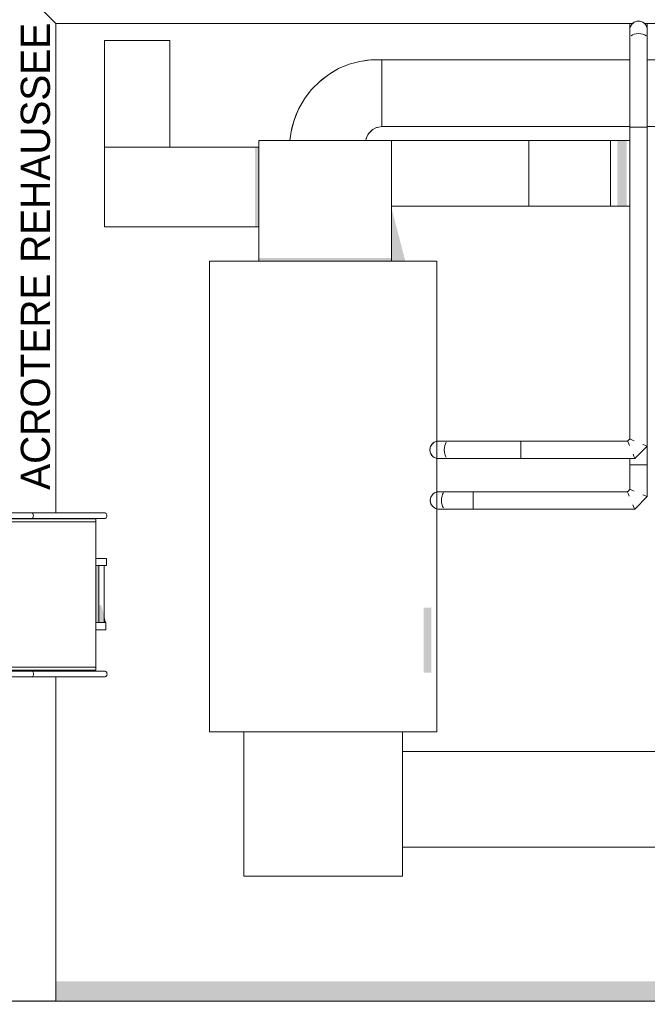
# Model space of a CAD drawing. Header units: millimetres. Extents: x 52659 to 1698020, y -10054 to 104697.
# Tile 301 of 363: x 320657 to 324970, y 26207 to 32975. Entities that reach past the tile are written whole.
import ezdxf

# ---------------------------------------------------------------- set-up
doc = ezdxf.new("R2010")
doc.units = ezdxf.units.MM
doc.header["$MEASUREMENT"] = 0
for name, color, linetype in [('05-02 Cotation 200ème 100ème.Cotations', 7, 'Continuous'), ('06-02 Texte 200ème 100ème.Texte', 7, 'Continuous'), ('A-FLOR-____-OTLN.Modèle IFC', 7, 'Continuous'), ('A-FLOR-HRAL-OTLN.Modèle IFC', 7, 'Continuous'), ('A-ROOF-____-OTLN.Modèle IFC', 7, 'Continuous'), ('M-EQPM-____-OTLN.Modèle IFC', 7, 'Continuous')]:
    doc.layers.add(name, color=color, linetype=linetype)
doc.styles.add('STYLE_GENERE_2', font='txt')
doc.styles.add('STYLE_GENERE_3', font='ARIALN.TTF')
doc.dimstyles.new('STYLE_GENERE__2', dxfattribs={"dimtxt": 200, "dimasz": 95, "dimexe": 0.18, "dimexo": 100, "dimgap": 0, "dimtad": 0, "dimlfac": 0.001, "dimzin": 0, "dimdsep": 46, "dimtxsty": 'STYLE_GENERE_3', "dimblk": 'ARROWHEAD_6', "dimblk1": 'ARROWHEAD_6', "dimblk2": 'ARROWHEAD_6', "dimcen": 0.09, "dimclrd": 7, "dimclre": 7, "dimclrt": 7, "dimazin": 0, "dimtfac": 1, "dimtdec": 4, "dimtmove": 0, "dimatfit": 3, "dimfxl": 1, "dimtolj": 1, "dimtzin": 0, "dimarcsym": 0})
doc.dimstyles.new('STYLE_GENERE__5', dxfattribs={"dimtxt": 200, "dimasz": 95, "dimexe": 0.18, "dimexo": 100, "dimgap": 0, "dimtad": 0, "dimtih": 1, "dimtoh": 1, "dimlfac": 0.001, "dimzin": 0, "dimdsep": 46, "dimtxsty": 'STYLE_GENERE_3', "dimblk": 'ARROWHEAD_6', "dimblk1": 'ARROWHEAD_6', "dimblk2": 'ARROWHEAD_6', "dimcen": 0.09, "dimclrd": 7, "dimclre": 7, "dimclrt": 7, "dimazin": 0, "dimtfac": 1, "dimtdec": 4, "dimtmove": 0, "dimatfit": 3, "dimfxl": 1, "dimtolj": 1, "dimtzin": 0, "dimarcsym": 0})

# ---------------------------------------------------------------- blocks, each defined once
blk = doc.blocks.new('*D854', base_point=(261781.6, 40089))
at = {"layer": '05-02 Cotation 200ème 100ème.Cotations', "color": 7, "linetype": 'Continuous', "lineweight": 25, "transparency": 16777216}
for p, q in [((320666.6, 33642.1), (320566.6, 33542.1)), ((326826.6, 33542.1), (326926.6, 33642.1))]:
    blk.add_line(p, q, dxfattribs=at)
at = {"layer": '05-02 Cotation 200ème 100ème.Cotations', "color": 7, "linetype": 'Continuous', "lineweight": 13, "transparency": 16777216}
for p, q in [((320616.6, 33498.3), (320616.6, 33685.8)), ((326876.6, 33498.3), (326876.6, 33685.8)), ((320541.6, 33592.1), (320616.6, 33592.1)), ((320616.6, 33592.1), (323497.7, 33592.1)), ((323995.5, 33592.1), (326876.6, 33592.1)), ((326876.6, 33592.1), (326951.6, 33592.1))]:
    blk.add_line(p, q, dxfattribs=at)
at = {"layer": '05-02 Cotation 200ème 100ème.Cotations', "color": 7, "lineweight": 9, "transparency": 16777216, "insert": (323522.6, 33492.1), "char_height": 200, "attachment_point": 7, "style": 'STYLE_GENERE_3'}
blk.add_mtext('\\A1;6,26', dxfattribs=at)
blk = doc.blocks.new('ARROWHEAD_6')
at = {"color": 0, "linetype": 'Continuous', "lineweight": 0}
for p, q in [((0, 0), (-1, 0)), ((-0.5, -0.5), (0.5, 0.5))]:
    blk.add_line(p, q, dxfattribs=at)
blk = doc.blocks.new('*D887', base_point=(261781.6, 40089))
at = {"layer": '05-02 Cotation 200ème 100ème.Cotations', "color": 7, "linetype": 'Continuous', "lineweight": 25, "transparency": 16777216}
for p, q in [((320656.7, 38651), (320556.7, 38551)), ((326906.1, 38651), (326806.1, 38551))]:
    blk.add_line(p, q, dxfattribs=at)
at = {"layer": '05-02 Cotation 200ème 100ème.Cotations', "color": 7, "linetype": 'Continuous', "lineweight": 13, "transparency": 16777216}
for p, q in [((320606.7, 38507.3), (320606.7, 38694.8)), ((326856.1, 38507.3), (326856.1, 38694.8)), ((320606.7, 38601), (323482.6, 38601)), ((323980.3, 38601), (326856.1, 38601))]:
    blk.add_line(p, q, dxfattribs=at)
at = {"layer": '05-02 Cotation 200ème 100ème.Cotations', "color": 7, "lineweight": 9, "transparency": 16777216, "insert": (323507.4, 38501), "char_height": 200, "attachment_point": 7, "style": 'STYLE_GENERE_3'}
blk.add_mtext('\\A1;6,25', dxfattribs=at)
blk = doc.blocks.new('*D889', base_point=(261781.6, 40089))
at = {"layer": '05-02 Cotation 200ème 100ème.Cotations', "color": 7, "linetype": 'Continuous', "lineweight": 25, "transparency": 16777216}
for p, q in [((320409.1, 33198.9), (320309.1, 33298.9)), ((320309.1, 26279.2), (320409.1, 26179.2))]:
    blk.add_line(p, q, dxfattribs=at)
at = {"layer": '05-02 Cotation 200ème 100ème.Cotations', "color": 7, "linetype": 'Continuous', "lineweight": 13, "transparency": 16777216}
for p, q in [((320359.1, 33248.9), (320359.1, 33323.9)), ((320452.8, 33248.9), (320265.3, 33248.9)), ((320359.1, 29987.9), (320359.1, 33248.9)), ((320359.1, 26229.2), (320359.1, 29490.2)), ((320452.8, 26229.2), (320265.3, 26229.2)), ((320359.1, 26154.2), (320359.1, 26229.2))]:
    blk.add_line(p, q, dxfattribs=at)
at = {"layer": '05-02 Cotation 200ème 100ème.Cotations', "color": 7, "lineweight": 9, "transparency": 16777216, "insert": (320459.1, 29515.1), "char_height": 200, "attachment_point": 7, "rotation": 90, "style": 'STYLE_GENERE_3'}
blk.add_mtext('\\A1;7,02', dxfattribs=at)

msp = doc.modelspace()

# ---------------------------------------------------------------- hatches: boundary and pattern name
at = {"layer": 'A-FLOR-____-OTLN.Modèle IFC', "linetype": 'Continuous', "lineweight": 0, "true_color": 0xbfbfbf}
for points in [[(323211.638, 31681.632), (323211.639, 31315.904), (323307.105, 31315.904)], [(320906.617, 29544.273), (321051.138, 29544.273), (321051.138, 29545.594), (320990.598, 29545.535), (320906.617, 29545.624)], [(321201.442, 29221.999), (321181.457, 29221.999), (321181.457, 28830.913), (321201.442, 28830.913)], [(321201.442, 28830.913), (321201.859, 28830.913), (321201.859, 29221.999), (321201.442, 29221.999)], [(321201.859, 28830.913), (321236.603, 28830.913), (321236.603, 28880.508), (321218.843, 28948.544), (321201.859, 28948.544)], [(323433.268, 28486.451), (323484.838, 28486.451), (323484.838, 28932.154), (323433.268, 28932.154)], [(321236.603, 28880.508), (321236.603, 28830.913), (321249.548, 28830.913)], [(320906.616, 26364.378), (320906.616, 26229.221), (326576.556, 26229.221), (326576.556, 27287.63), (326526.685, 27287.63), (326542.955, 26364.378)]]:
    msp.add_hatch(color=9, dxfattribs=at).paths.add_polyline_path(points)
at = {"layer": 'A-ROOF-____-OTLN.Modèle IFC', "linetype": 'Continuous', "lineweight": 0, "true_color": 0xbfbfbf}
for points in [[(320607.552, 29545.262), (320606.616, 29545.262), (320606.616, 29544.273), (320906.616, 29544.273), (320906.616, 29545.624), (320882.065, 29545.65), (320740.807, 29545.499), (320607.552, 29545.59)], [(320606.616, 26229.221), (320906.616, 26229.221), (320906.616, 26235.654), (320606.616, 26235.654)]]:
    msp.add_hatch(color=9, dxfattribs=at).paths.add_polyline_path(points)
at = {"layer": 'M-EQPM-____-OTLN.Modèle IFC', "linetype": 'Continuous', "lineweight": 0, "true_color": 0xbfbfbf}
for points in [[(324952.239, 32947.154), (324957.316, 32941.38), (324957.501, 32941.139), (324961.774, 32934.727), (324961.774, 32943.054), (324960.235, 32948.917), (324952.239, 32948.917)], [(324961.774, 32934.727), (324965.357, 32927.418), (324967.768, 32920.257), (324961.774, 32943.054)], [(324969.675, 32773.254), (324969.813, 32771.094), (324969.813, 32850.444)], [(324969.675, 32773.143), (324969.813, 32771.094), (324969.675, 32773.254)], [(324909.824, 32234.942), (324925.342, 32234.944), (324909.836, 32234.944)], [(324925.342, 32234.942), (324939.813, 32234.947), (324925.364, 32234.947)], [(324939.813, 32234.942), (324952.239, 32234.95), (324939.834, 32234.95)], [(324952.239, 32234.942), (324961.774, 32234.942), (324961.774, 32234.955), (324952.259, 32234.955)], [(324961.774, 32234.942), (324967.768, 32234.942), (324967.768, 32234.963), (324961.792, 32234.963), (324961.774, 32234.955)], [(324967.768, 32234.942), (324969.813, 32234.942), (324969.813, 32234.986), (324967.78, 32234.986), (324967.768, 32234.963)], [(322273.547, 31550.179), (322300.237, 31550.179), (322300.237, 32097.544), (322273.547, 32097.544)], [(324762.801, 32145.408), (324762.801, 31691.943), (324828.454, 31691.943), (324828.482, 31849.26), (324828.424, 32145.408)], [(324851.839, 31136.43), (324849.836, 31423.542), (324849.837, 31189.969)], [(322300.236, 31315.904), (323211.639, 31315.904), (323211.639, 31336.183), (322300.237, 31336.183)], [(324849.856, 30099.839), (324849.836, 30092.849), (324851.881, 30092.003), (324851.879, 30092.442)], [(324851.881, 30092.002), (324857.875, 30089.52), (324851.884, 30092.436)], [(324099.732, 29975.558), (324099.728, 29987.985), (324099.726, 29987.918)], [(324099.732, 29987.985), (324099.731, 30002.456), (324099.728, 30002.379)], [(324099.731, 30017.898), (324099.732, 30002.456), (324099.732, 30017.939)], [(324099.713, 29960.01), (324099.713, 29957.985), (324099.732, 29957.985), (324099.732, 29960.029), (324099.719, 29960.029)], [(324099.719, 29965.981), (324099.719, 29960.029), (324099.732, 29960.029), (324099.723, 29966.023)], [(324099.723, 29975.502), (324099.732, 29966.023), (324099.726, 29975.558)], [(324849.813, 29746.551), (324851.857, 29745.705), (324851.857, 29746.141), (324849.813, 29753.661)], [(324851.857, 29745.705), (324857.851, 29743.222), (324851.857, 29746.141)], [(323773.229, 29640.485), (323773.244, 29640.485), (323773.239, 29654.956), (323773.229, 29654.661)], [(323773.239, 29670.152), (323773.244, 29654.956), (323773.244, 29670.308)], [(323773.171, 29610.485), (323773.244, 29610.485), (323773.244, 29612.529), (323773.194, 29612.529), (323773.171, 29612.454)], [(323773.194, 29618.36), (323773.194, 29612.529), (323773.244, 29612.529), (323773.244, 29618.523), (323773.208, 29618.523)], [(323773.208, 29627.842), (323773.208, 29618.523), (323773.244, 29618.523), (323773.244, 29628.058), (323773.219, 29628.058)], [(323773.219, 29628.058), (323773.244, 29628.058), (323773.244, 29640.485), (323773.229, 29640.485), (323773.219, 29640.227)]]:
    msp.add_hatch(color=9, dxfattribs=at).paths.add_polyline_path(points)

# ---------------------------------------------------------------- linework, layer by layer
at = {"layer": 'A-FLOR-____-OTLN.Modèle IFC', "color": 7, "linetype": 'Continuous', "lineweight": 18}
for p, q in [((321181.457, 29544.273), (279461.457, 29544.273)), ((321181.457, 29524.273), (279461.457, 29524.273)), ((321181.457, 29524.273), (321181.457, 29544.273)), ((321181.457, 28524.273), (321181.457, 29524.273)), ((321254.548, 29270.913), (321181.457, 29270.913)), ((321254.548, 29221.999), (321254.548, 29270.913)), ((321181.457, 29221.999), (321254.548, 29221.999)), ((321201.442, 29221.999), (321201.442, 28830.913)), ((321201.859, 29221.999), (321201.859, 28830.913)), ((321236.603, 28830.913), (321236.603, 29221.999)), ((321249.548, 28830.913), (321181.457, 28830.913)), ((321249.548, 28781.999), (321249.548, 28830.913)), ((321181.457, 28781.999), (321249.548, 28781.999)), ((321181.457, 28524.273), (279461.457, 28524.273)), ((321181.457, 28504.273), (279461.457, 28504.273)), ((321181.457, 28504.273), (321181.457, 28524.273))]:
    msp.add_line(p, q, dxfattribs=at)
at = {"layer": 'A-FLOR-HRAL-OTLN.Modèle IFC', "color": 7, "linetype": 'Continuous', "lineweight": 18}
for p, q in [((320490.246, 29585.32), (320740.807, 29585.499)), ((320740.807, 29585.499), (320886.75, 29585.343)), ((320745.902, 29582.819), (320748.013, 29579.641)), ((320748.013, 29579.641), (320749.632, 29575.499)), ((320749.632, 29575.499), (320750.65, 29570.675)), ((321004.877, 29585.485), (320867.949, 29585.321)), ((321100.686, 29585.344), (321004.877, 29585.485)), ((321085.596, 29585.328), (321240.424, 29585.499)), ((321240.424, 29585.499), (321244.612, 29584.817)), ((321244.612, 29584.817), (321248.514, 29582.819)), ((321248.514, 29582.819), (321251.865, 29579.641)), ((321251.865, 29579.641), (321254.437, 29575.499)), ((321254.437, 29575.499), (321256.053, 29570.675)), ((320740.807, 29545.499), (320477.725, 29545.678)), ((320882.072, 29545.65), (320740.807, 29545.499)), ((320748.013, 29551.357), (320745.902, 29548.178)), ((320749.632, 29555.499), (320748.013, 29551.357)), ((320750.65, 29560.322), (320749.632, 29555.499)), ((320750.65, 29570.675), (320750.997, 29565.499)), ((320750.997, 29565.499), (320750.65, 29560.322)), ((320857.499, 29545.676), (320893.185, 29545.662)), ((320990.598, 29545.535), (320857.499, 29545.676)), ((320893.185, 29545.662), (320882.072, 29545.65)), ((320990.598, 29545.535), (321127.636, 29545.67)), ((321105.206, 29545.648), (321085.117, 29545.67)), ((321240.424, 29545.499), (321105.206, 29545.648)), ((321244.612, 29546.18), (321240.424, 29545.499)), ((321248.514, 29548.178), (321244.612, 29546.18)), ((321251.865, 29551.357), (321248.514, 29548.178)), ((321254.437, 29555.499), (321251.865, 29551.357)), ((321256.053, 29560.322), (321254.437, 29555.499)), ((321256.053, 29570.675), (321256.605, 29565.499)), ((321256.605, 29565.499), (321256.053, 29560.322)), ((320490.789, 28497.017), (320741.349, 28497.196)), ((320741.349, 28497.196), (320887.293, 28497.041)), ((320746.445, 28494.517), (320748.555, 28491.338)), ((321005.419, 28497.182), (320868.492, 28497.018)), ((321101.228, 28497.042), (321005.419, 28497.182)), ((321086.139, 28497.025), (321240.967, 28497.196)), ((321240.967, 28497.196), (321245.155, 28496.515)), ((321245.155, 28496.515), (321249.057, 28494.517)), ((321249.057, 28494.517), (321252.408, 28491.338)), ((320741.349, 28457.196), (320478.267, 28457.376)), ((320882.615, 28457.347), (320741.349, 28457.196)), ((320748.555, 28463.054), (320746.445, 28459.876)), ((320748.555, 28491.338), (320750.175, 28487.196)), ((320750.175, 28467.196), (320748.555, 28463.054)), ((320750.175, 28487.196), (320751.193, 28482.373)), ((320751.193, 28472.02), (320750.175, 28467.196)), ((320751.193, 28482.373), (320751.54, 28477.196)), ((320751.54, 28477.196), (320751.193, 28472.02)), ((320858.041, 28457.373), (320893.728, 28457.359)), ((320991.141, 28457.232), (320858.041, 28457.373)), ((320893.728, 28457.359), (320882.615, 28457.347)), ((320991.141, 28457.232), (321128.179, 28457.367)), ((321105.749, 28457.345), (321085.66, 28457.367)), ((321240.967, 28457.196), (321105.749, 28457.345)), ((321245.155, 28457.878), (321240.967, 28457.196)), ((321249.057, 28459.876), (321245.155, 28457.878)), ((321252.408, 28463.054), (321249.057, 28459.876)), ((321252.408, 28491.338), (321254.979, 28487.196)), ((321254.979, 28467.196), (321252.408, 28463.054)), ((321254.979, 28487.196), (321256.596, 28482.373)), ((321256.596, 28472.02), (321254.979, 28467.196)), ((321256.596, 28482.373), (321257.147, 28477.196)), ((321257.147, 28477.196), (321256.596, 28472.02))]:
    msp.add_line(p, q, dxfattribs=at)
at = {"layer": 'A-ROOF-____-OTLN.Modèle IFC', "color": 7, "linetype": 'Continuous', "lineweight": 18}
for p, q in [((320616.616, 33238.917), (320897.354, 32958.18)), ((320897.354, 32958.18), (320906.616, 32948.917)), ((320906.616, 32948.917), (320906.616, 29585.367)), ((320906.616, 32948.917), (324869.4, 32948.917)), ((324950.225, 32948.917), (326576.556, 32948.917)), ((320906.616, 29545.624), (320906.616, 29544.273)), ((320906.616, 28504.273), (320906.616, 28497.064)), ((320906.616, 28457.322), (320906.616, 26229.221)), ((267589.344, 26229.221), (347520.453, 26229.221))]:
    msp.add_line(p, q, dxfattribs=at)
at = {"layer": 'M-EQPM-____-OTLN.Modèle IFC', "color": 7, "linetype": 'Continuous', "lineweight": 18}
for p, q in [((324894.284, 32962.683), (324879.813, 32956.689)), ((324886.885, 32960.163), (324879.813, 32956.689)), ((324894.284, 32962.683), (324886.885, 32960.163)), ((324909.813, 32964.727), (324894.284, 32962.683)), ((324894.284, 32962.683), (324898.017, 32963.557)), ((324898.017, 32963.557), (324909.813, 32964.727)), ((324925.342, 32962.683), (324909.813, 32964.727)), ((324921.612, 32963.556), (324909.813, 32964.727)), ((324925.342, 32962.683), (324921.612, 32963.556)), ((324939.813, 32956.689), (324925.342, 32962.683)), ((324933.02, 32960.047), (324925.342, 32962.683)), ((324939.813, 32956.689), (324933.02, 32960.047)), ((324849.813, 32948.917), (324849.813, 32947.154)), ((324849.813, 32947.154), (324849.813, 32904.727)), ((324849.813, 32904.727), (324850.347, 32912.715)), ((324850.297, 32912.333), (324849.813, 32904.727)), ((324849.813, 32904.727), (324849.813, 32850.444)), ((324850.297, 32912.333), (324850.347, 32912.715)), ((324850.297, 32912.333), (324850.297, 32911.968)), ((324851.857, 32920.257), (324850.347, 32912.715)), ((324854.269, 32927.418), (324851.857, 32920.257)), ((324857.851, 32934.727), (324854.269, 32927.418)), ((324857.851, 32934.727), (324862.309, 32941.38)), ((324857.851, 32934.727), (324862.124, 32941.139)), ((324862.309, 32941.38), (324862.124, 32941.139)), ((324867.386, 32947.154), (324862.309, 32941.38)), ((324879.813, 32956.689), (324867.386, 32947.154)), ((324867.386, 32947.154), (324873.363, 32952.387)), ((324869.392, 32948.917), (324867.386, 32947.154)), ((324879.813, 32956.689), (324873.363, 32952.387)), ((324952.239, 32947.154), (324939.813, 32956.689)), ((324946.262, 32952.387), (324939.813, 32956.689)), ((324952.239, 32947.154), (324946.262, 32952.387)), ((324950.233, 32948.917), (324952.239, 32947.154)), ((324957.316, 32941.38), (324952.239, 32947.154)), ((324961.774, 32934.727), (324957.316, 32941.38)), ((324957.316, 32941.38), (324957.501, 32941.139)), ((324957.501, 32941.139), (324961.774, 32934.727)), ((324961.774, 32934.727), (324965.357, 32927.418)), ((324967.768, 32920.257), (324965.357, 32927.418)), ((324969.278, 32912.718), (324967.768, 32920.257)), ((324969.278, 32912.718), (324969.813, 32904.727)), ((324969.278, 32912.718), (324969.328, 32912.339)), ((324969.328, 32912.339), (324969.813, 32904.727)), ((324969.813, 32948.917), (324969.813, 32947.154)), ((324969.813, 32947.154), (324969.813, 32904.727)), ((324969.813, 32904.727), (324969.813, 32850.444)), ((321240.935, 32211.006), (321240.935, 32831.006)), ((321240.935, 32831.006), (321689.558, 32831.006)), ((321689.558, 32831.006), (321689.558, 32211.006)), ((324849.813, 32850.444), (324849.992, 32542.693)), ((324849.813, 32850.444), (324849.813, 32771.094)), ((324867.386, 32870.68), (324857.851, 32864.753)), ((324879.813, 32875.228), (324867.386, 32870.68)), ((324894.284, 32878.087), (324879.813, 32875.228)), ((324909.813, 32879.062), (324894.284, 32878.087)), ((324925.342, 32878.087), (324909.813, 32879.062)), ((324939.813, 32875.228), (324925.342, 32878.087)), ((324952.239, 32870.68), (324939.813, 32875.228)), ((324961.774, 32864.753), (324952.239, 32870.68)), ((324969.813, 32850.444), (324969.272, 32546.396)), ((324969.813, 32850.444), (324969.813, 32771.094)), ((324849.813, 32771.094), (324849.859, 32771.779)), ((324849.813, 32771.094), (324849.813, 32711.036)), ((324849.859, 32771.817), (324849.856, 32771.779)), ((324969.675, 32773.254), (324969.682, 32773.143)), ((324969.675, 32773.143), (324969.813, 32771.094)), ((324969.813, 32771.094), (324969.813, 32711.036)), ((323070.458, 32697.867), (322994.8, 32687.905)), ((322994.8, 32687.905), (323046.827, 32695.84)), ((323047.849, 32695.947), (323028.216, 32692.305)), ((323047.849, 32695.947), (323046.827, 32695.84)), ((323047.849, 32695.947), (323070.458, 32697.867)), ((323146.117, 32697.826), (323070.458, 32697.867)), ((324849.829, 32697.826), (323146.117, 32697.826)), ((323146.117, 32697.826), (323146.117, 32240.866)), ((324849.965, 32588.997), (324849.813, 32711.036)), ((324969.488, 32422.018), (324969.813, 32711.036)), ((324969.798, 32697.826), (325591.407, 32697.826)), ((322848.796, 32638.159), (322781.078, 32598.912)), ((322848.796, 32638.159), (322814.362, 32619.69)), ((322920.47, 32667.942), (322848.796, 32638.159)), ((322994.8, 32687.905), (322920.47, 32667.942)), ((322957.386, 32679.165), (322920.47, 32667.942)), ((322994.8, 32687.905), (322957.386, 32679.165)), ((322781.078, 32598.912), (322718.57, 32550.731)), ((322728.474, 32559.268), (322718.57, 32550.731)), ((322728.474, 32559.268), (322781.078, 32598.912)), ((322814.362, 32619.69), (322781.078, 32598.912)), ((322662.455, 32494.311), (322613.821, 32430.505)), ((322637.139, 32463.272), (322662.455, 32494.311)), ((322718.57, 32550.731), (322662.455, 32494.311)), ((324849.836, 32234.942), (324849.992, 32542.693)), ((324969.813, 32234.942), (324969.272, 32546.396)), ((322613.821, 32430.505), (322573.642, 32360.311)), ((322613.821, 32430.505), (322637.139, 32463.272)), ((322573.642, 32360.311), (322542.758, 32284.853)), ((322556.993, 32323.164), (322573.642, 32360.311)), ((322542.758, 32284.853), (322521.861, 32205.368)), ((322542.758, 32284.853), (322527.352, 32230.848)), ((322556.993, 32323.164), (322542.758, 32284.853)), ((322521.861, 32205.368), (322527.267, 32230.488)), ((322527.267, 32230.488), (322533.912, 32251.207)), ((322527.352, 32230.848), (322527.267, 32230.488)), ((323078.125, 32216.767), (323053.343, 32190.589)), ((323071.89, 32210.181), (323086.104, 32221.111)), ((323110.06, 32234.152), (323078.125, 32216.767)), ((323113.697, 32234.829), (323104.678, 32231.222)), ((323108.805, 32233.469), (323112.826, 32234.667)), ((323124.914, 32236.918), (323110.06, 32234.152)), ((323113.939, 32234.874), (323113.168, 32234.618)), ((323146.117, 32240.866), (323124.914, 32236.918)), ((323146.117, 32240.866), (324849.816, 32240.866)), ((324851.881, 32234.942), (324849.836, 32234.942)), ((324849.836, 32234.942), (324851.857, 32234.942)), ((324849.836, 32234.942), (324849.836, 31694.007)), ((324851.857, 32234.942), (324857.851, 32234.942)), ((324857.875, 32234.942), (324851.881, 32234.942)), ((324857.851, 32234.942), (324867.386, 32234.942)), ((324867.386, 32234.942), (324857.875, 32234.942)), ((324867.386, 32234.942), (324879.813, 32234.942)), ((324879.836, 32234.942), (324867.41, 32234.942)), ((324879.813, 32234.942), (324894.284, 32234.942)), ((324894.307, 32234.942), (324879.836, 32234.942)), ((324894.284, 32234.942), (324909.813, 32234.942)), ((324909.836, 32234.942), (324909.813, 32234.942)), ((324909.813, 32234.942), (324925.342, 32234.942)), ((324925.365, 32234.942), (324925.342, 32234.942)), ((324925.342, 32234.942), (324939.813, 32234.942)), ((324939.836, 32234.942), (324939.813, 32234.942)), ((324939.813, 32234.942), (324952.239, 32234.942)), ((324952.263, 32234.942), (324952.239, 32234.942)), ((324952.239, 32234.942), (324961.774, 32234.942)), ((324961.798, 32234.942), (324961.774, 32234.942)), ((324961.774, 32234.942), (324967.768, 32234.942)), ((324967.792, 32234.942), (324967.768, 32234.942)), ((324967.768, 32234.942), (324969.813, 32234.942)), ((325591.407, 32240.866), (324969.802, 32240.866)), ((324969.836, 31964.476), (324969.813, 32234.942)), ((321240.935, 32175.945), (321240.935, 32211.006)), ((321240.935, 32144.315), (321240.935, 32175.945)), ((321689.558, 32211.006), (321689.558, 32175.945)), ((321689.558, 32175.945), (321689.558, 32144.315)), ((322521.861, 32205.368), (322514.283, 32145.408)), ((323038.001, 32158.314), (323036.324, 32145.408)), ((323037.43, 32153.916), (323043.716, 32170.336)), ((323045.672, 32174.452), (323038.001, 32158.314)), ((323053.343, 32190.589), (323045.672, 32174.452)), ((323059.524, 32197.118), (323049.476, 32182.453)), ((323065.734, 32203.678), (323073.691, 32211.566)), ((321240.935, 32119.213), (321240.935, 32144.315)), ((321240.935, 32103.097), (321240.935, 32119.213)), ((321240.935, 32097.544), (321240.935, 32103.097)), ((321240.936, 32097.544), (321247.255, 32097.544)), ((321240.936, 32097.544), (321240.936, 31550.179)), ((321247.255, 32097.544), (321265.736, 32097.544)), ((321265.736, 32097.544), (321295.973, 32097.544)), ((321295.973, 32097.544), (321337.302, 32097.544)), ((321337.302, 32097.544), (321388.818, 32097.544)), ((321388.818, 32097.544), (321449.39, 32097.544)), ((321449.39, 32097.544), (321517.689, 32097.544)), ((321517.689, 32097.544), (321592.219, 32097.544)), ((321592.219, 32097.544), (321671.344, 32097.544)), ((321671.344, 32097.544), (321753.329, 32097.544)), ((321689.558, 32144.315), (321689.558, 32119.213)), ((321689.558, 32119.213), (321689.558, 32103.097)), ((321689.558, 32103.097), (321689.558, 32097.544)), ((322300.237, 32097.544), (321753.329, 32097.544)), ((323211.639, 32145.408), (322300.237, 32145.408)), ((322300.237, 32145.408), (322300.237, 31315.904)), ((323211.639, 31315.904), (323211.639, 32145.408)), ((324155.525, 32145.408), (323211.639, 32145.408)), ((324155.525, 31949.181), (324155.525, 32145.408)), ((324155.525, 32145.408), (324222.306, 32145.408)), ((324222.306, 32145.408), (324290.309, 32145.408)), ((324290.309, 32145.408), (324358.069, 32145.408)), ((324358.069, 32145.408), (324424.077, 32145.408)), ((324424.077, 32145.408), (324486.811, 32145.408)), ((324486.811, 32145.408), (324544.771, 32145.408)), ((324544.771, 32145.408), (324596.514, 32145.408)), ((324596.514, 32145.408), (324640.69, 32145.408)), ((324640.69, 32145.408), (324676.071, 32145.408)), ((324676.071, 32145.408), (324701.591, 32145.408)), ((324701.591, 32145.408), (324716.365, 32145.408)), ((324716.365, 32145.408), (324716.365, 32016.789)), ((324720.903, 32145.408), (324716.365, 32145.408)), ((324725.441, 32145.408), (324720.903, 32145.408)), ((324733.736, 32145.408), (324725.441, 32145.408)), ((324742.032, 32145.408), (324733.736, 32145.408)), ((324752.416, 32145.408), (324742.032, 32145.408)), ((324762.801, 32145.408), (324752.416, 32145.408)), ((324762.801, 32145.408), (324849.836, 32145.408)), ((324716.365, 32016.789), (324716.365, 31888.17)), ((324155.525, 31820.562), (324155.525, 31949.181)), ((324969.836, 31694.001), (324969.836, 31964.476)), ((324716.365, 31888.17), (324716.365, 31691.943)), ((324155.525, 31691.943), (324155.525, 31820.562)), ((324155.525, 31691.943), (323211.639, 31691.943)), ((324222.306, 31691.943), (324155.525, 31691.943)), ((324290.309, 31691.943), (324222.306, 31691.943)), ((324358.069, 31691.943), (324290.309, 31691.943)), ((324424.077, 31691.943), (324358.069, 31691.943)), ((324486.811, 31691.943), (324424.077, 31691.943)), ((324544.771, 31691.943), (324486.811, 31691.943)), ((324596.514, 31691.943), (324544.771, 31691.943)), ((324640.69, 31691.943), (324596.514, 31691.943)), ((324676.071, 31691.943), (324640.69, 31691.943)), ((324701.591, 31691.943), (324676.071, 31691.943)), ((324716.365, 31691.943), (324701.591, 31691.943)), ((324720.447, 31691.943), (324716.365, 31691.943)), ((324725.441, 31691.943), (324720.447, 31691.943)), ((324733.736, 31691.943), (324725.441, 31691.943)), ((324742.032, 31691.943), (324733.736, 31691.943)), ((324752.416, 31691.943), (324742.032, 31691.943)), ((324762.801, 31691.943), (324752.416, 31691.943)), ((324849.836, 31691.943), (324762.801, 31691.943)), ((324849.836, 31694.007), (324849.836, 31423.541)), ((324969.836, 31679.975), (324969.836, 31694.001)), ((324969.836, 31409.503), (324969.836, 31679.975)), ((321240.936, 31550.179), (321247.255, 31550.179)), ((321247.255, 31550.179), (321265.736, 31550.179)), ((321265.736, 31550.179), (321295.973, 31550.179)), ((321295.973, 31550.179), (321337.302, 31550.179)), ((321337.302, 31550.179), (321388.818, 31550.179)), ((321388.818, 31550.179), (321449.39, 31550.179)), ((321449.39, 31550.179), (321517.689, 31550.179)), ((321517.689, 31550.179), (321592.219, 31550.179)), ((321592.219, 31550.179), (321671.344, 31550.179)), ((321671.344, 31550.179), (321753.329, 31550.179)), ((321753.329, 31550.179), (322300.237, 31550.179)), ((324849.836, 31423.541), (324849.836, 31153.075)), ((324969.836, 31125.005), (324969.836, 31409.503)), ((323523.267, 31315.904), (321961.351, 31315.904)), ((321961.351, 31315.904), (321961.351, 28079.579)), ((323523.267, 28079.579), (323523.267, 31315.904)), ((324849.836, 31153.075), (324849.836, 30622.962)), ((324969.836, 30854.542), (324969.836, 31125.005)), ((324969.836, 30584.085), (324969.836, 30854.542)), ((324849.836, 30622.962), (324849.836, 30092.849)), ((324969.836, 30043.144), (324969.836, 30584.085)), ((323493.237, 30060.411), (323483.702, 30047.985)), ((323488.062, 30054.51), (323483.702, 30047.985)), ((323493.237, 30060.411), (323488.062, 30054.51)), ((323505.664, 30069.946), (323493.237, 30060.411)), ((323497.121, 30063.968), (323493.237, 30060.411)), ((323505.664, 30069.946), (323497.121, 30063.968)), ((323505.664, 30069.946), (323512.703, 30073.417)), ((323512.703, 30073.417), (323520.134, 30075.94)), ((323527.653, 30077.448), (323520.134, 30075.94)), ((323535.664, 30077.985), (323527.653, 30077.448)), ((323535.664, 30077.985), (323599.732, 30077.985)), ((323582.159, 30060.411), (323578.209, 30047.985)), ((323587.306, 30069.946), (323582.159, 30060.411)), ((323599.732, 30077.985), (324099.732, 30077.985)), ((324099.732, 30077.892), (324099.732, 30075.94)), ((324099.732, 30075.94), (324099.732, 30077.892)), ((324370.198, 30077.892), (324099.732, 30077.892)), ((324099.732, 30075.94), (324099.732, 30069.946)), ((324099.732, 30069.946), (324099.732, 30075.848)), ((324099.732, 30069.946), (324099.732, 30060.411)), ((324099.732, 30060.411), (324099.732, 30069.854)), ((324099.732, 30060.411), (324099.732, 30047.985)), ((324099.732, 30047.985), (324099.732, 30060.319)), ((324467.306, 30077.892), (324370.198, 30077.892)), ((324834.879, 30077.892), (324467.306, 30077.892)), ((324849.836, 30092.849), (324834.879, 30077.892)), ((324834.879, 30077.892), (324835.726, 30075.848)), ((324835.726, 30075.848), (324838.209, 30069.854)), ((324838.209, 30069.854), (324842.159, 30060.319)), ((324842.159, 30060.319), (324847.306, 30047.892)), ((324849.836, 30092.849), (324851.881, 30092.002)), ((324851.881, 30092.002), (324857.875, 30089.52)), ((324857.875, 30089.52), (324867.41, 30085.57)), ((324867.41, 30085.57), (324879.836, 30080.423)), ((324939.836, 30055.57), (324952.263, 30050.423)), ((324952.263, 30050.423), (324961.798, 30046.473)), ((323477.708, 30033.514), (323475.664, 30017.985)), ((323475.664, 30017.985), (323476.786, 30029.534)), ((323475.664, 30017.985), (323477.708, 30002.456)), ((323475.664, 30017.985), (323476.786, 30006.435)), ((323476.786, 30029.534), (323477.708, 30033.514)), ((323477.708, 30002.456), (323476.786, 30006.435)), ((323483.702, 30047.985), (323477.708, 30033.514)), ((323480.231, 30040.946), (323477.708, 30033.514)), ((323477.708, 30002.456), (323483.702, 29987.985)), ((323480.231, 29995.024), (323477.708, 30002.456)), ((323483.702, 30047.985), (323480.231, 30040.946)), ((323483.702, 29987.985), (323480.231, 29995.024)), ((323483.702, 29987.985), (323493.237, 29975.558)), ((323488.062, 29981.459), (323483.702, 29987.985)), ((323493.237, 29975.558), (323488.062, 29981.459)), ((323575.726, 30033.514), (323574.879, 30017.985)), ((323574.879, 30017.985), (323575.726, 30002.456)), ((323578.209, 30047.985), (323575.726, 30033.514)), ((323575.726, 30002.456), (323578.209, 29987.985)), ((323578.209, 29987.985), (323582.159, 29975.558)), ((324099.732, 30047.985), (324099.732, 30033.514)), ((324099.732, 30033.514), (324099.732, 30047.892)), ((324099.732, 30033.514), (324099.732, 30017.985)), ((324099.732, 30017.892), (324099.732, 30033.422)), ((324099.732, 30002.363), (324099.732, 30017.892)), ((324099.732, 29987.892), (324099.732, 30002.363)), ((324099.732, 29975.466), (324099.732, 29987.892)), ((324872.159, 29987.892), (324877.306, 29975.466)), ((324884.585, 29957.892), (324969.836, 30043.144)), ((324961.798, 30046.473), (324967.792, 30043.991)), ((324967.792, 30043.991), (324969.836, 30043.144)), ((324969.639, 30042.946), (324969.813, 29914.199)), ((323493.237, 29975.558), (323505.664, 29966.023)), ((323497.121, 29972.001), (323493.237, 29975.558)), ((323497.121, 29972.001), (323505.664, 29966.023)), ((323505.664, 29966.023), (323512.703, 29962.552)), ((323520.134, 29960.029), (323512.703, 29962.552)), ((323527.653, 29958.522), (323520.134, 29960.029)), ((323527.653, 29958.522), (323535.664, 29957.985)), ((323535.664, 29957.985), (323599.732, 29957.985)), ((323582.159, 29975.558), (323587.306, 29966.023)), ((323599.732, 29957.985), (324099.732, 29957.985)), ((324099.732, 29965.931), (324099.732, 29975.466)), ((324099.732, 29959.937), (324099.732, 29965.931)), ((324099.732, 29957.985), (324099.732, 29959.937)), ((324099.732, 29957.985), (324492.159, 29957.892)), ((324492.159, 29957.892), (324884.585, 29957.892)), ((324849.864, 29957.892), (324849.813, 29914.199)), ((324849.813, 29914.199), (324851.857, 29914.199)), ((324849.813, 29914.199), (324849.813, 29746.551)), ((324851.857, 29914.199), (324857.851, 29914.199)), ((324857.851, 29914.199), (324867.386, 29914.199)), ((324867.386, 29914.199), (324879.813, 29914.199)), ((324877.306, 29975.466), (324881.255, 29965.931)), ((324879.813, 29914.199), (324894.284, 29914.199)), ((324881.255, 29965.931), (324883.738, 29959.937)), ((324883.738, 29959.937), (324884.585, 29957.892)), ((324894.284, 29914.199), (324909.813, 29914.199)), ((324909.813, 29914.199), (324925.342, 29914.199)), ((324925.342, 29914.199), (324939.813, 29914.199)), ((324939.813, 29914.199), (324952.239, 29914.199)), ((324952.239, 29914.199), (324961.774, 29914.199)), ((324961.774, 29914.199), (324967.768, 29914.199)), ((324967.768, 29914.199), (324969.813, 29914.199)), ((324969.813, 29696.846), (324969.813, 29914.199)), ((323495.714, 29712.911), (323486.179, 29700.485)), ((323490.457, 29706.903), (323495.714, 29712.911)), ((323508.14, 29722.446), (323495.714, 29712.911)), ((323495.714, 29712.911), (323501.515, 29718.01)), ((323508.14, 29722.446), (323501.515, 29718.01)), ((323514.997, 29725.842), (323508.14, 29722.446)), ((323522.611, 29728.44), (323514.997, 29725.842)), ((323515.179, 29725.917), (323522.611, 29728.44)), ((323515.179, 29725.917), (323515.37, 29725.969)), ((323522.611, 29728.44), (323530.073, 29729.94)), ((323530.073, 29729.94), (323538.14, 29730.485)), ((323530.073, 29729.94), (323530.308, 29729.971)), ((323530.308, 29729.971), (323538.14, 29730.485)), ((323530.308, 29729.971), (323530.549, 29729.972)), ((323538.14, 29730.485), (323580.744, 29730.485)), ((323563.171, 29712.911), (323559.221, 29700.485)), ((323568.318, 29722.446), (323563.171, 29712.911)), ((323580.744, 29730.485), (323773.244, 29730.485)), ((323773.244, 29730.485), (323773.244, 29728.44)), ((324303.315, 29730.13), (323773.244, 29730.13)), ((323773.244, 29728.44), (323773.244, 29722.446)), ((323773.244, 29722.446), (323773.244, 29712.911)), ((323773.244, 29712.911), (323773.244, 29700.485)), ((324314.177, 29730.13), (324303.315, 29730.13)), ((324833.391, 29730.13), (324314.177, 29730.13)), ((324849.813, 29746.551), (324833.391, 29730.13)), ((324833.391, 29730.13), (324834.238, 29728.086)), ((324834.238, 29728.086), (324836.721, 29722.092)), ((324836.721, 29722.092), (324840.671, 29712.556)), ((324840.671, 29712.556), (324845.818, 29700.13)), ((324849.813, 29746.551), (324851.857, 29745.705)), ((324851.857, 29745.705), (324857.851, 29743.222)), ((324857.851, 29743.222), (324867.386, 29739.272)), ((324867.386, 29739.272), (324879.813, 29734.125)), ((323480.185, 29686.014), (323478.14, 29670.485)), ((323479.296, 29682.207), (323478.14, 29670.485)), ((323478.14, 29670.485), (323480.185, 29654.956)), ((323479.551, 29657.552), (323478.14, 29670.485)), ((323479.13, 29659.628), (323478.14, 29670.485)), ((323479.551, 29657.552), (323479.13, 29659.628)), ((323480.185, 29686.014), (323479.296, 29682.207)), ((323480.185, 29654.956), (323479.551, 29657.552)), ((323486.179, 29700.485), (323480.185, 29686.014)), ((323480.185, 29686.014), (323482.452, 29692.82)), ((323480.185, 29654.956), (323486.179, 29640.485)), ((323480.185, 29654.956), (323481.618, 29650.353)), ((323483.413, 29645.888), (323480.185, 29654.956)), ((323481.618, 29650.353), (323482.707, 29647.524)), ((323482.707, 29647.524), (323481.764, 29650.519)), ((323486.179, 29700.485), (323482.452, 29692.82)), ((323482.452, 29692.82), (323482.707, 29693.446)), ((323486.179, 29700.485), (323482.677, 29693.346)), ((323482.677, 29693.346), (323482.877, 29693.693)), ((323482.707, 29693.446), (323483.023, 29693.993)), ((323482.707, 29647.524), (323483.413, 29645.888)), ((323486.179, 29640.485), (323483.413, 29645.888)), ((323490.457, 29706.903), (323486.179, 29700.485)), ((323556.738, 29686.014), (323555.891, 29670.485)), ((323555.891, 29670.485), (323556.738, 29654.956)), ((323559.221, 29700.485), (323556.738, 29686.014)), ((323556.738, 29654.956), (323559.221, 29640.485)), ((323773.244, 29700.485), (323773.244, 29686.014)), ((323773.244, 29686.014), (323773.244, 29685.659)), ((323773.244, 29685.659), (323773.244, 29670.485)), ((323773.244, 29670.485), (323773.244, 29685.659)), ((323773.244, 29654.956), (323773.244, 29670.13)), ((323773.244, 29654.601), (323773.244, 29654.956)), ((323773.244, 29640.13), (323773.244, 29654.601)), ((324883.097, 29610.13), (324969.813, 29696.846)), ((324939.813, 29709.272), (324952.239, 29704.125)), ((324952.239, 29704.125), (324961.774, 29700.175)), ((324961.774, 29700.175), (324967.768, 29697.693)), ((324967.768, 29697.693), (324969.813, 29696.846)), ((323486.179, 29640.485), (323495.714, 29628.058)), ((323490.449, 29634.076), (323486.179, 29640.485)), ((323490.449, 29634.076), (323495.714, 29628.058)), ((323495.714, 29628.058), (323508.14, 29618.523)), ((323495.714, 29628.058), (323501.515, 29622.96)), ((323508.14, 29618.523), (323501.515, 29622.96)), ((323514.976, 29615.136), (323508.14, 29618.523)), ((323515.179, 29615.052), (323514.976, 29615.136)), ((323514.976, 29615.136), (323522.611, 29612.529)), ((323515.179, 29615.052), (323522.611, 29612.529)), ((323515.179, 29615.052), (323515.395, 29614.993)), ((323522.611, 29612.529), (323530.156, 29611.018)), ((323529.962, 29611.045), (323530.156, 29611.018)), ((323530.156, 29611.019), (323530.152, 29611.019)), ((323530.156, 29611.018), (323538.14, 29610.485)), ((323538.14, 29610.485), (323580.744, 29610.485)), ((323559.221, 29640.485), (323563.171, 29628.058)), ((323563.171, 29628.058), (323568.318, 29618.523)), ((323580.744, 29610.485), (323773.244, 29610.485)), ((323773.244, 29627.704), (323773.244, 29640.13)), ((323773.244, 29618.169), (323773.244, 29627.704)), ((323773.244, 29612.175), (323773.244, 29618.169)), ((323773.244, 29610.13), (323773.244, 29612.175)), ((323773.244, 29610.13), (324328.171, 29610.13)), ((324328.171, 29610.13), (324883.097, 29610.13)), ((324870.671, 29640.13), (324875.818, 29627.704)), ((324875.818, 29627.704), (324879.767, 29618.169)), ((324879.767, 29618.169), (324882.25, 29612.175)), ((324882.25, 29612.175), (324883.097, 29610.13)), ((321961.351, 28079.579), (323523.267, 28079.579)), ((322197.627, 28079.579), (322197.627, 27088.366)), ((323286.991, 28079.579), (323286.991, 27088.366)), ((323286.991, 27944.211), (331021.937, 27944.211)), ((323286.991, 27287.63), (331021.937, 27287.63)), ((322197.627, 27088.366), (323286.991, 27088.366))]:
    msp.add_line(p, q, dxfattribs=at)

# ---------------------------------------------------------------- texts
at = {"layer": '06-02 Texte 200ème 100ème.Texte', "color": 7, "linetype": 'Continuous', "lineweight": 9, "insert": (320766.222, 31348.307), "char_height": 200, "attachment_point": 5, "rotation": 90, "style": 'STYLE_GENERE_2'}
msp.add_mtext('\\A1;ACROTERE REHAUSSEE', dxfattribs=at)

# ---------------------------------------------------------------- dimensions: what is measured, and where the dimension line sits
at = {"layer": '05-02 Cotation 200ème 100ème.Cotations', "color": 7, "linetype": 'Continuous', "lineweight": 13}
for base, p1, p2, picture, middle in [((326856.144, 38601.011), (320606.715, 26878.223), (326856.144, 39799.012), '*D887', (323767.194, 38601.011)), ((326876.556, 33592.098), (320616.616, 33238.917), (326876.556, 29584.273), '*D854', (323782.35, 33592.098))]:
    dim = msp.add_linear_dim(base=base, p1=p1, p2=p2, dimstyle='STYLE_GENERE__5', dxfattribs=at)
    dim.commit()
    dim.dimension.update_dxf_attribs({"geometry": picture, "text_midpoint": middle, "dimtype": 160})
dim = msp.add_linear_dim(base=(320359.064, 33248.917), p1=(320606.616, 26229.221), p2=(326866.616, 33248.917), angle=90, dimstyle='STYLE_GENERE__2', dxfattribs=at)
dim.commit()
dim.dimension.update_dxf_attribs({"geometry": '*D889', "text_midpoint": (320359.064, 29774.833), "dimtype": 160, "text_rotation": 90})

doc.saveas('drawing.dxf')
